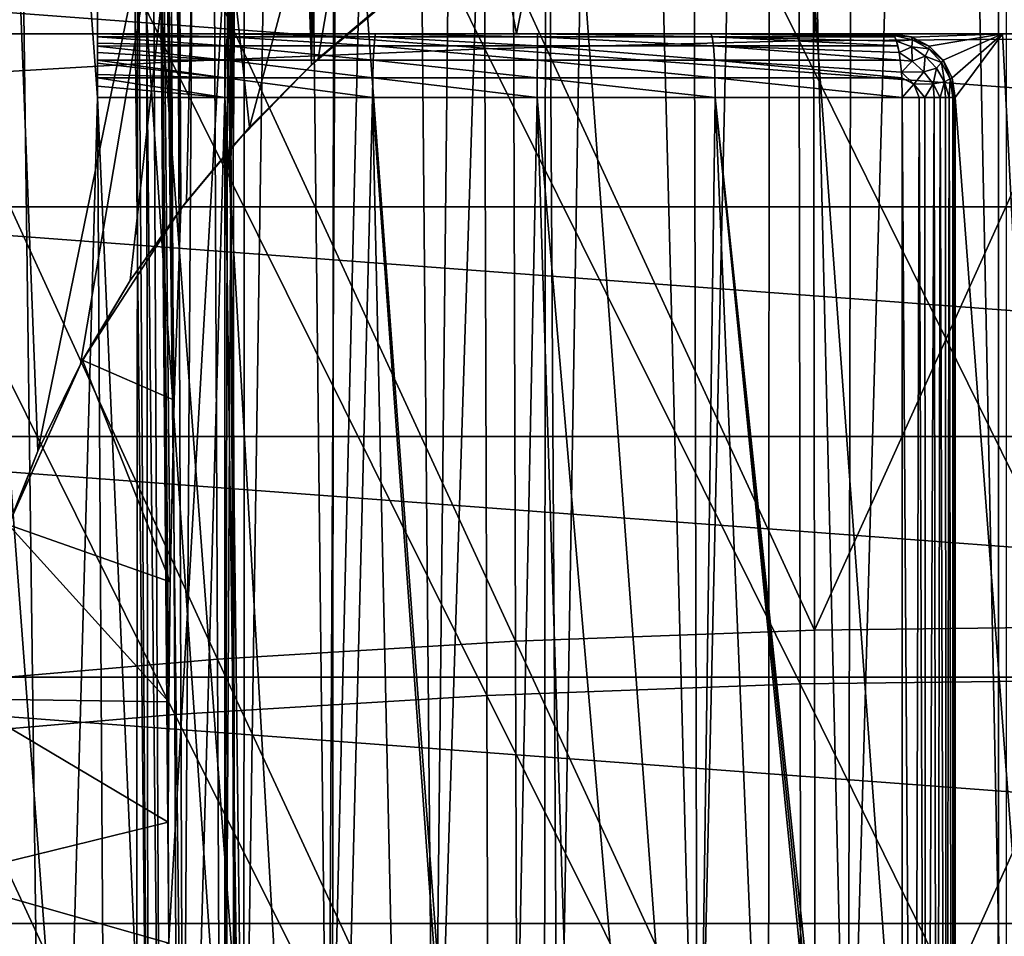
# Model space of a CAD drawing. Header units: metres. Extents: x -109 to 109, y -63 to 140.
# Tile 201 of 480: x -9 to -1, y -18 to -11. Entities that reach past the tile are written whole.
import ezdxf

# ---------------------------------------------------------------- set-up
doc = ezdxf.new("R2010")
doc.units = ezdxf.units.M
doc.layers.add('solid_502308_SW0001', color=7, linetype='CONTINUOUS')

msp = doc.modelspace()

# ---------------------------------------------------------------- linework, layer by layer
at = {"layer": 'solid_502308_SW0001'}
for points in [[(-7.507988, -21, 1.101792), (-7.630814, 4.644084, 0.65533), (-7.779981, 4.644084, 1.328179)], [(-7.603352, -21, 1.644919), (-7.507988, -21, 1.101792), (-7.779981, 4.644084, 1.328179)], [(-7.603352, -21, 3.755081), (-7.779981, 4.644084, 4.071821), (-7.630814, 4.644084, 4.74467)], [(-7.603352, -21, 3.755081), (-7.719307, -9.341116, 3.653336), (-7.779981, 4.644084, 4.071821)], [(-7.719311, -9.340721, 1.746668), (-7.603352, -21, 1.644919), (-7.779981, 4.644084, 1.328179)], [(-7.344524, -12.376793, 0.22147), (-7.423572, 4.644084, -0.001959), (-7.630814, 4.644084, 0.65533)], [(-7.398249, -13.881124, 0.431145), (-7.344524, -12.376793, 0.22147), (-7.630814, 4.644084, 0.65533)], [(-7.430071, -15.310068, 0.582691), (-7.398249, -13.881124, 0.431145), (-7.630814, 4.644084, 0.65533)], [(-7.440949, -16.253973, 0.652068), (-7.430071, -15.310068, 0.582691), (-7.630814, 4.644084, 0.65533)], [(-7.443793, -17.202276, 0.694005), (-7.440949, -16.253973, 0.652068), (-7.630814, 4.644084, 0.65533)], [(-7.438516, -18.155081, 0.706405), (-7.443793, -17.202276, 0.694005), (-7.630814, 4.644084, 0.65533)], [(-7.507988, -21, 1.101792), (-7.438516, -18.155081, 0.706405), (-7.630814, 4.644084, 0.65533)], [(-7.326227, -21, 4.991398), (-7.630814, 4.644084, 4.74467), (-7.423572, 4.644084, 5.401959)], [(-7.326227, -21, 4.991398), (-7.603352, -21, 3.755081), (-7.630814, 4.644084, 4.74467)], [(-6.931689, -11.875117, -0.778929), (-7.159832, 4.644084, -0.638684), (-7.423572, 4.644084, -0.001959)], [(-7.344524, -12.376793, 0.22147), (-6.931689, -11.875117, -0.778929), (-7.423572, 4.644084, -0.001959)], [(-7.326227, -21, 4.991398), (-7.423572, 4.644084, 5.401959), (-7.159832, 4.644084, 6.038684)], [(-6.849507, -21, 6.165305), (-7.326227, -21, 4.991398), (-7.159832, 4.644084, 6.038684)], [(-6.931689, -11.875117, -0.778929), (-6.841601, 4.644084, -1.25), (-7.159832, 4.644084, -0.638684)], [(-6.849507, -21, 6.165305), (-7.159832, 4.644084, 6.038684), (-6.841601, 4.644084, 6.65)], [(-6.931689, -11.875117, -0.778929), (-6.31713, -11.243051, -1.809123), (-6.841601, 4.644084, -1.25)], [(-6.849507, -21, 6.165305), (-6.841601, 4.644084, 6.65), (-6.471301, 4.644084, 7.231254)], [(-6.186183, -21, 7.244803), (-6.849507, -21, 6.165305), (-6.471301, 4.644084, 7.231254)], [(-6.31713, -11.243051, -1.809123), (-6.471301, 4.644084, -1.831254), (-6.841601, 4.644084, -1.25)], [(-6.31713, -11.243051, -1.809123), (-6.051751, 4.644084, -2.378022), (-6.471301, 4.644084, -1.831254)], [(-6.186183, -21, 7.244803), (-6.471301, 4.644084, 7.231254), (-6.051751, 4.644084, 7.778022)], [(-6.31713, -11.243051, -1.809123), (-5.534877, -10.588682, -2.748965), (-6.051751, 4.644084, -2.378022)], [(-6.186183, -21, 7.244803), (-6.051751, 4.644084, 7.778022), (-5.586143, 4.644084, 8.286143)], [(-5.354335, -21, 8.200479), (-6.186183, -21, 7.244803), (-5.586143, 4.644084, 8.286143)], [(-5.354335, -21, 8.200479), (-5.586143, 4.644084, 8.286143), (-5.078022, 4.644084, 8.751751)], [(-5.354335, -21, 8.200479), (-5.078022, 4.644084, 8.751751), (-4.531254, 4.644084, 9.171301)], [(-4.376611, -21, 9.006297), (-5.354335, -21, 8.200479), (-4.531254, 4.644084, 9.171301)], [(-4.376611, -21, 9.006297), (-4.531254, 4.644084, 9.171301), (-3.95, 4.644084, 9.5416)], [(-3.279645, -21, 9.640318), (-4.376611, -21, 9.006297), (-3.95, 4.644084, 9.5416)], [(-3.279645, -21, 9.640318), (-3.95, 4.644084, 9.5416), (-3.338684, 4.644084, 9.859832)], [(-3.279645, -21, 9.640318), (-3.338684, 4.644084, 9.859832), (-2.701959, 4.644084, 10.123571)], [(-2.09333, -21, 10.08526), (-3.279645, -21, 9.640318), (-2.701959, 4.644084, 10.123571)], [(-2.09333, -21, 10.08526), (-2.701959, 4.644084, 10.123571), (-2.04467, 4.644084, 10.330814)], [(-2.09333, -21, 10.08526), (-2.04467, 4.644084, 10.330814), (-1.371821, 4.644084, 10.479981)], [(-0.85, -21, 10.329001), (-2.09333, -21, 10.08526), (-1.371821, 4.644084, 10.479981)], [(-0.85, -9.277573, 10.431926), (-0.85, -21, 10.329001), (-1.371821, 4.644084, 10.479981)], [(-6.999993, 2.5, 2.7), (-6.999983, -21, 2.7), (-6.920029, -21, 1.644919)], [(-6.999993, 2.5, 2.7), (-6.948201, 2.5, 3.55), (-6.999983, -21, 2.7)], [(-6.934866, -9.267901, 1.747303), (-6.999993, 2.5, 2.7), (-6.920029, -21, 1.644919)], [(-6.934866, -9.267901, 3.652697), (-6.999983, -21, 2.7), (-6.948201, 2.5, 3.55)], [(-9.361381, -11, 13.378528), (-6.74241, 0, 14.022077), (-10.918035, 0, 13.236396)], [(-9.361381, -11, 13.378528), (-4.703983, -11, 14.075018), (-6.74241, 0, 14.022077)], [(-4.703983, -11, 14.075018), (-2.513136, 0, 14.433888), (-6.74241, 0, 14.022077)], [(-4.703983, -11, 14.075018), (-2.355263, -11, 14.249694), (-2.513136, 0, 14.433888)], [(0, -11, 14.307994), (0, 0, 14.5), (-2.513136, 0, 14.433888)], [(-2.355263, -11, 14.249694), (0, -11, 14.307994), (-2.513136, 0, 14.433888)], [(-12.51015, -11, 11.078399), (-8, -2, 11.949144), (-8, -6.495776, 12.028833)], [(-12.45456, -2, 10.930849), (-8, -2, 11.949144), (-12.51015, -11, 11.078399)], [(-8.696675, -2, 7.636373), (-8.806901, -25.5, 7.436927), (-8.389682, -25.5, 8.141802)], [(-8.696675, -2, 7.636373), (-8, -11.5, 8.7), (-8, -2, 8.7)], [(-8.696675, -2, 7.636373), (-8.389682, -25.5, 8.141802), (-8, -11.5, 8.7)], [(-8, -2, 11.949144), (-8, -11.346149, 8.74039), (-8, -11.320964, 8.755072)], [(-8, -6.495776, 12.028833), (-8, -2, 11.949144), (-8, -11.320964, 8.755072)], [(-8, -2, 11.949144), (-8, -11.411397, 8.713194), (-8, -11.346149, 8.74039)], [(-8, -2, 8.7), (-8, -11.5, 8.7), (-8, -11.411397, 8.713194)], [(-8, -2, 11.949144), (-8, -2, 8.7), (-8, -11.411397, 8.713194)], [(-0.913269, -30.316187, -15.98662), (-0.908882, -5.683489, -16.41674), (-2.712468, -5.951555, -16.346176)], [(0.913497, -30.31617, -15.986616), (-0.908882, -5.683489, -16.41674), (-0.913269, -30.316187, -15.98662)], [(0.913497, -30.31617, -15.986616), (0.90927, -5.683518, -16.416733), (-0.908882, -5.683489, -16.41674)], [(-2.724429, -30.045746, -15.924313), (-2.712468, -5.951555, -16.346176), (-4.473122, -6.488542, -16.208929)], [(-0.913269, -30.316187, -15.98662), (-2.712468, -5.951555, -16.346176), (-2.724429, -30.045746, -15.924313)], [(-4.953304, -11.117438, 16.45079), (-4.969616, -6.03067, 16.450405), (-7.440337, -6.085798, 16.139524)], [(-2.479224, -11.055969, 16.637585), (-2.487625, -5.997593, 16.637478), (-4.969616, -6.03067, 16.450405)], [(-4.953304, -11.117438, 16.45079), (-2.479224, -11.055969, 16.637585), (-4.969616, -6.03067, 16.450405)], [(0, -11.03548, 16.700001), (0, -5.986567, 16.700001), (-2.487625, -5.997593, 16.637478)], [(-2.479224, -11.055969, 16.637585), (0, -11.03548, 16.700001), (-2.487625, -5.997593, 16.637478)], [(-7.417092, -11.219886, 16.140299), (-7.440337, -6.085798, 16.139524), (-9.894154, -6.162977, 15.705582)], [(-7.417092, -11.219886, 16.140299), (-4.953304, -11.117438, 16.45079), (-7.440337, -6.085798, 16.139524)], [(-9.865445, -11.363314, 15.706785), (-7.417092, -11.219886, 16.140299), (-9.894154, -6.162977, 15.705582)], [(-12.51015, -11, 11.078399), (-8, -6.495776, 12.028833), (-8, -11, 12.108668)], [(-8, -6.495776, 12.028833), (-8, -11, 9.500735), (-8, -11, 12.108668)], [(-8, -6.495776, 12.028833), (-8, -11.021298, 9.274973), (-8, -11, 9.500735)], [(-8, -6.495776, 12.028833), (-8, -11.024373, 9.259676), (-8, -11.021298, 9.274973)], [(-8, -6.495776, 12.028833), (-8, -11.074377, 9.088147), (-8, -11.024373, 9.259676)], [(-8, -6.495776, 12.028833), (-8, -11.095986, 9.036482), (-8, -11.074377, 9.088147)], [(-8, -6.495776, 12.028833), (-8, -11.146629, 8.940795), (-8, -11.095986, 9.036482)], [(-8, -6.495776, 12.028833), (-8, -11.206609, 8.857303), (-8, -11.146629, 8.940795)], [(-8, -6.495776, 12.028833), (-8, -11.230813, 8.830133), (-8, -11.206609, 8.857303)], [(-8, -6.495776, 12.028833), (-8, -11.320964, 8.755072), (-8, -11.230813, 8.830133)], [(-4.489847, -29.504946, -15.80399), (-4.473122, -6.488542, -16.208929), (-6.142124, -7.285673, -16.015341)], [(-2.724429, -30.045746, -15.924313), (-4.473122, -6.488542, -16.208929), (-4.489847, -29.504946, -15.80399)], [(-6.805482, -11.735186, -7.3), (-7.20026, -8.089471, -7.3), (-5.561318, -7.085154, -7.3)], [(-6.264814, -11.194517, -7.3), (-6.805482, -11.735186, -7.3), (-5.561318, -7.085154, -7.3)], [(-5.681377, -10.700386, -7.3), (-6.264814, -11.194517, -7.3), (-5.561318, -7.085154, -7.3)], [(-6.160448, -28.703802, -15.636256), (-6.142124, -7.285673, -16.015341), (-7.682878, -8.330673, -15.780015)], [(-4.489847, -29.504946, -15.80399), (-6.142124, -7.285673, -16.015341), (-6.160448, -28.703802, -15.636256)], [(-8.470896, -14.284338, -7.3), (-8.662058, -9.337942, -7.3), (-7.20026, -8.089471, -7.3)], [(-8.135156, -13.597559, -7.3), (-8.470896, -14.284338, -7.3), (-7.20026, -8.089471, -7.3)], [(-7.743843, -12.940828, -7.3), (-8.135156, -13.597559, -7.3), (-7.20026, -8.089471, -7.3)], [(-7.299614, -12.318623, -7.3), (-7.743843, -12.940828, -7.3), (-7.20026, -8.089471, -7.3)], [(-6.805482, -11.735186, -7.3), (-7.299614, -12.318623, -7.3), (-7.20026, -8.089471, -7.3)], [(-7.699618, -27.656002, -15.435888), (-7.682878, -8.330673, -15.780015), (-9.054693, -9.601486, -15.522424)], [(-6.160448, -28.703802, -15.636256), (-7.682878, -8.330673, -15.780015), (-7.699618, -27.656002, -15.435888)], [(-6.934866, -9.267901, 1.747303), (-6.920029, -21, 1.644919), (-7.719311, -9.340721, 1.746668)], [(-6.934866, -9.267901, 3.652697), (-7.719307, -9.341116, 3.653336), (-7.603352, -21, 3.755081)], [(-6.934866, -9.267901, 3.652697), (-7.603352, -21, 3.755081), (-6.920029, -21, 3.755081)], [(-6.934866, -9.267901, 3.652697), (-6.920029, -21, 3.755081), (-6.999983, -21, 2.7)], [(-8.470896, -14.284338, -7.3), (-8.74878, -14.99649, -7.3), (-8.662058, -9.337942, -7.3)], [(-6.920029, -21, 1.644919), (-7.603352, -21, 1.644919), (-7.719311, -9.340721, 1.746668)], [(-7.699618, -27.656002, -15.435888), (-9.054693, -9.601486, -15.522424), (-9.066953, -26.385277, -15.222122)], [(-2.357677, -15.69178, 14.841166), (-4.727813, -10.549526, 14.664584), (-2.36628, -10.492733, 14.841049)], [(-2.357677, -15.69178, 14.841166), (-2.36628, -10.492733, 14.841049), (0, -10.473821, 14.9)], [(0, -15.663322, 14.9), (-2.357677, -15.69178, 14.841166), (0, -10.473821, 14.9)], [(-4.71113, -15.777206, 14.664999), (-7.079849, -10.644281, 14.37119), (-4.727813, -10.549526, 14.664584)], [(-5.681377, -10.700386, -7.3), (-5.534877, -10.588682, -2.748965), (-6.31713, -11.243051, -1.809123)], [(-2.357677, -15.69178, 14.841166), (-4.71113, -15.777206, 14.664999), (-4.727813, -10.549526, 14.664584)], [(-11.712649, -12.359645, -27.35), (-10.741099, -10.676832, -27.35), (11.712649, -12.359645, -27.35)], [(-10.741099, -10.676832, -27.35), (10.741099, -10.676832, -27.35), (11.712649, -12.359645, -27.35)], [(-7.056131, -15.919685, 14.371995), (-9.417642, -10.777082, 13.961448), (-7.079849, -10.644281, 14.37119)], [(-4.71113, -15.777206, 14.664999), (-7.056131, -15.919685, 14.371995), (-7.079849, -10.644281, 14.37119)], [(-5.681377, -10.700386, -7.3), (-6.31713, -11.243051, -1.809123), (-6.264814, -11.194517, -7.3)], [(-7.056131, -15.919685, 14.371995), (-9.388455, -16.119301, 13.962654), (-9.417642, -10.777082, 13.961448)], [(-8, -11, 12.108668), (-13.928113, -11, 12.225027), (-18.357611, -11, 10.626278)], [(-12.51015, -11, 11.078399), (-8, -11, 12.108668), (-18.357611, -11, 10.626278)], [(-1.75, -11, 13.053129), (-9.361381, -11, 13.378528), (-13.928113, -11, 12.225027)], [(-4.538047, -11, 12.168685), (-13.928113, -11, 12.225027), (-8, -11, 12.108668)], [(-3.174347, -11, 12.708646), (-1.75, -11, 13.053129), (-13.928113, -11, 12.225027)], [(-3.174347, -11, 12.708646), (-13.928113, -11, 12.225027), (-4.538047, -11, 12.168685)], [(-1.75, -11, 13.614226), (-4.703983, -11, 14.075018), (-9.361381, -11, 13.378528)], [(-1.75, -11, 13.614226), (-9.361381, -11, 13.378528), (-1.75, -11, 13.053129)], [(-6.975183, -11, 10.54833), (-8, -11, 12.108668), (-8, -11, 9.500735)], [(-5.813527, -11, 11.443727), (-8, -11, 12.108668), (-6.975183, -11, 10.54833)], [(-4.538047, -11, 12.168685), (-8, -11, 12.108668), (-5.813527, -11, 11.443727)], [(-6.980851, -11.024326, 10.335849), (-8, -11, 9.500735), (-8, -11.021298, 9.274973)], [(-6.980851, -11.024326, 10.335849), (-6.975183, -11, 10.54833), (-8, -11, 9.500735)], [(-6.980851, -11.024326, 10.335849), (-5.818889, -11.024326, 11.254473), (-6.975183, -11, 10.54833)], [(-5.818889, -11.024326, 11.254473), (-5.813527, -11, 11.443727), (-6.975183, -11, 10.54833)], [(-5.818889, -11.024326, 11.254473), (-4.537655, -11.024326, 11.99775), (-5.813527, -11, 11.443727)], [(-4.537655, -11.024326, 11.99775), (-4.538047, -11, 12.168685), (-5.813527, -11, 11.443727)], [(-1.75, -11, 14.175323), (-2.355263, -11, 14.249694), (-4.703983, -11, 14.075018)], [(-1.75, -11, 13.614226), (-1.75, -11, 14.175323), (-4.703983, -11, 14.075018)], [(-3.16341, -11.024326, 12.550447), (-3.174347, -11, 12.708646), (-4.538047, -11, 12.168685)], [(-4.537655, -11.024326, 11.99775), (-3.16341, -11.024326, 12.550447), (-4.538047, -11, 12.168685)], [(-1.731518, -11.012469, 12.94372), (-1.75, -11, 13.053129), (-3.174347, -11, 12.708646)], [(-1.724282, -11.024326, 12.901241), (-1.731518, -11.012469, 12.94372), (-3.174347, -11, 12.708646)], [(-3.16341, -11.024326, 12.550447), (-1.724282, -11.024326, 12.901241), (-3.174347, -11, 12.708646)], [(-0.877511, -11, 14.274777), (0, -11, 14.307994), (-2.355263, -11, 14.249694)], [(-0.877511, -11, 14.274777), (-2.355263, -11, 14.249694), (-1.75, -11, 14.175323)], [(-0.877511, -11, 14.274777), (-1.75, -11, 14.175323), (-1.594839, -11.024684, 14.197914)], [(-1.595492, -11.024471, 13.05314), (-1.594839, -11.024684, 14.197914), (-1.75, -11, 14.175323)], [(-1.75, -11, 13.614226), (-1.595492, -11.024471, 13.05314), (-1.75, -11, 14.175323)], [(-1.75, -11, 13.614226), (-1.75, -11, 13.053129), (-1.595492, -11.024471, 13.05314)], [(-1.731518, -11.012469, 12.94372), (-1.595492, -11.024471, 13.05314), (-1.75, -11, 13.053129)], [(-0.877511, -11, 14.274777), (-1.594839, -11.024684, 14.197914), (-1.455295, -11.096083, 14.216405)], [(-0.877511, -11, 14.274777), (-1.455295, -11.096083, 14.216405), (-1.345053, -11.206712, 14.229803)], [(-0.877511, -11, 14.274777), (-1.345053, -11.206712, 14.229803), (-1.274325, -11.345944, 14.237836)], [(-0.877511, -11, 14.274777), (-1.274325, -11.345944, 14.237836), (-1.25, -11.5, 14.240496)], [(-0.877511, -11, 14.274777), (-1.25, -11.5, 14.240496), (0, -28, 14.307987)], [(-0.877511, -11, 14.274777), (0, -28, 14.307987), (0, -11, 14.307994)], [(-6.980851, -11.024326, 10.335849), (-8, -11.021298, 9.274973), (-8, -11.024373, 9.259676)], [(-6.986745, -11.095307, 10.140108), (-6.980851, -11.024326, 10.335849), (-8, -11.024373, 9.259676)], [(-6.986745, -11.095307, 10.140108), (-8, -11.024373, 9.259676), (-8, -11.074377, 9.088147)], [(-6.986745, -11.095307, 10.140108), (-8, -11.074377, 9.088147), (-8, -11.095986, 9.036482)], [(-5.8247, -11.095307, 11.081091), (-6.980851, -11.024326, 10.335849), (-6.986745, -11.095307, 10.140108)], [(-5.8247, -11.095307, 11.081091), (-5.818889, -11.024326, 11.254473), (-6.980851, -11.024326, 10.335849)], [(-4.53764, -11.095307, 11.84219), (-5.818889, -11.024326, 11.254473), (-5.8247, -11.095307, 11.081091)], [(-4.53764, -11.095307, 11.84219), (-4.537655, -11.024326, 11.99775), (-5.818889, -11.024326, 11.254473)], [(-2.47082, -16.114351, 16.637691), (-2.479224, -11.055969, 16.637585), (-4.953304, -11.117438, 16.45079)], [(-3.153188, -11.095307, 12.40707), (-3.16341, -11.024326, 12.550447), (-4.537655, -11.024326, 11.99775)], [(-3.153188, -11.095307, 12.40707), (-4.537655, -11.024326, 11.99775), (-4.53764, -11.095307, 11.84219)], [(-1.71143, -11.056622, 12.825263), (-1.724282, -11.024326, 12.901241), (-3.16341, -11.024326, 12.550447)], [(-1.701039, -11.095298, 12.763625), (-3.16341, -11.024326, 12.550447), (-3.153188, -11.095307, 12.40707)], [(-1.71143, -11.056622, 12.825263), (-3.16341, -11.024326, 12.550447), (-1.701039, -11.095298, 12.763625)], [(0, -16.084391, 16.700001), (0, -11.03548, 16.700001), (-2.479224, -11.055969, 16.637585)], [(-2.47082, -16.114351, 16.637691), (0, -16.084391, 16.700001), (-2.479224, -11.055969, 16.637585)], [(-1.585727, -11.046062, 12.922931), (-1.595492, -11.024471, 13.05314), (-1.731518, -11.012469, 12.94372)], [(-1.71143, -11.056622, 12.825263), (-1.731518, -11.012469, 12.94372), (-1.724282, -11.024326, 12.901241)], [(-1.585727, -11.046062, 12.922931), (-1.731518, -11.012469, 12.94372), (-1.71143, -11.056622, 12.825263)], [(-1.585727, -11.046062, 12.922931), (-1.71143, -11.056622, 12.825263), (-1.591269, -11.102161, 12.795208)], [(-1.71143, -11.056622, 12.825263), (-1.701039, -11.095298, 12.763625), (-1.69087, -11.147701, 12.703298)], [(-1.591269, -11.102161, 12.795208), (-1.71143, -11.056622, 12.825263), (-1.69087, -11.147701, 12.703298)], [(-1.595492, -11.024471, 13.05314), (-1.456107, -11.095491, 13.05314), (-1.594839, -11.024684, 14.197914)], [(-1.585727, -11.046062, 12.922931), (-1.456107, -11.095491, 13.05314), (-1.595492, -11.024471, 13.05314)], [(-1.456107, -11.095491, 13.05314), (-1.455295, -11.096083, 14.216405), (-1.594839, -11.024684, 14.197914)], [(-1.458786, -11.119016, 12.91156), (-1.585727, -11.046062, 12.922931), (-1.591269, -11.102161, 12.795208)], [(-1.458786, -11.119016, 12.91156), (-1.456107, -11.095491, 13.05314), (-1.585727, -11.046062, 12.922931)], [(-6.986745, -11.095307, 10.140108), (-8, -11.095986, 9.036482), (-6.992556, -11.20598, 9.981825)], [(-6.992556, -11.20598, 9.981825), (-8, -11.095986, 9.036482), (-8, -11.146629, 8.940795)], [(-6.992556, -11.20598, 9.981825), (-8, -11.146629, 8.940795), (-8, -11.206609, 8.857303)], [(-4.936986, -16.204233, 16.451178), (-4.953304, -11.117438, 16.45079), (-7.417092, -11.219886, 16.140299)], [(-6.986745, -11.095307, 10.140108), (-6.992556, -11.20598, 9.981825), (-5.830619, -11.20598, 10.941644)], [(-5.8247, -11.095307, 11.081091), (-6.986745, -11.095307, 10.140108), (-5.830619, -11.20598, 10.941644)], [(-5.8247, -11.095307, 11.081091), (-5.830619, -11.20598, 10.941644), (-4.538745, -11.20598, 11.717793)], [(-4.53764, -11.095307, 11.84219), (-5.8247, -11.095307, 11.081091), (-4.538745, -11.20598, 11.717793)], [(-4.936986, -16.204233, 16.451178), (-2.47082, -16.114351, 16.637691), (-4.953304, -11.117438, 16.45079)], [(-4.53764, -11.095307, 11.84219), (-4.538745, -11.20598, 11.717793), (-3.145723, -11.20598, 12.292978)], [(-3.153188, -11.095307, 12.40707), (-4.53764, -11.095307, 11.84219), (-3.145723, -11.20598, 12.292978)], [(-1.701039, -11.095298, 12.763625), (-3.153188, -11.095307, 12.40707), (-1.69087, -11.147701, 12.703298)], [(-3.153188, -11.095307, 12.40707), (-3.145723, -11.20598, 12.292978), (-1.682623, -11.205983, 12.654373)], [(-3.153188, -11.095307, 12.40707), (-1.682623, -11.205983, 12.654373), (-1.69087, -11.147701, 12.703298)], [(-1.591269, -11.102161, 12.795208), (-1.69087, -11.147701, 12.703298), (-1.588095, -11.213509, 12.676696)], [(-1.588095, -11.213509, 12.676696), (-1.69087, -11.147701, 12.703298), (-1.682623, -11.205983, 12.654373)], [(-1.486094, -11.174729, 12.780097), (-1.591269, -11.102161, 12.795208), (-1.588095, -11.213509, 12.676696)], [(-1.458786, -11.119016, 12.91156), (-1.591269, -11.102161, 12.795208), (-1.486094, -11.174729, 12.780097)], [(-1.356965, -11.224833, 12.912402), (-1.458786, -11.119016, 12.91156), (-1.486094, -11.174729, 12.780097)], [(-1.458786, -11.119016, 12.91156), (-1.345492, -11.206107, 13.05314), (-1.456107, -11.095491, 13.05314)], [(-1.356965, -11.224833, 12.912402), (-1.345492, -11.206107, 13.05314), (-1.458786, -11.119016, 12.91156)], [(-1.456107, -11.095491, 13.05314), (-1.345492, -11.206107, 13.05314), (-1.455295, -11.096083, 14.216405)], [(-1.345492, -11.206107, 13.05314), (-1.345053, -11.206712, 14.229803), (-1.455295, -11.096083, 14.216405)], [(-7.39384, -16.354034, 16.141073), (-7.417092, -11.219886, 16.140299), (-9.865445, -11.363314, 15.706785)], [(-6.992556, -11.20598, 9.981825), (-8, -11.206609, 8.857303), (-6.996722, -11.345491, 9.878852)], [(-6.996722, -11.345491, 9.878852), (-8, -11.206609, 8.857303), (-8, -11.230813, 8.830133)], [(-6.996722, -11.345491, 9.878852), (-8, -11.230813, 8.830133), (-8, -11.320964, 8.755072)], [(-7.39384, -16.354034, 16.141073), (-4.936986, -16.204233, 16.451178), (-7.417092, -11.219886, 16.140299)], [(-6.992556, -11.20598, 9.981825), (-6.996722, -11.345491, 9.878852), (-5.834969, -11.345491, 10.851268)], [(-5.830619, -11.20598, 10.941644), (-6.992556, -11.20598, 9.981825), (-5.834969, -11.345491, 10.851268)], [(-6.264814, -11.194517, -7.3), (-6.31713, -11.243051, -1.809123), (-6.805482, -11.735186, -7.3)], [(-5.830619, -11.20598, 10.941644), (-5.834969, -11.345491, 10.851268), (-4.53994, -11.345491, 11.637504)], [(-4.538745, -11.20598, 11.717793), (-5.830619, -11.20598, 10.941644), (-4.53994, -11.345491, 11.637504)], [(-4.538745, -11.20598, 11.717793), (-4.53994, -11.345491, 11.637504), (-3.141217, -11.345491, 12.219601)], [(-3.145723, -11.20598, 12.292978), (-4.538745, -11.20598, 11.717793), (-3.141217, -11.345491, 12.219601)], [(-3.145723, -11.20598, 12.292978), (-3.141217, -11.345491, 12.219601), (-1.670779, -11.345502, 12.584253)], [(-3.145723, -11.20598, 12.292978), (-1.670779, -11.345502, 12.584253), (-1.673555, -11.300653, 12.601015)], [(-1.682623, -11.205983, 12.654373), (-3.145723, -11.20598, 12.292978), (-1.673555, -11.300653, 12.601015)], [(-1.588095, -11.213509, 12.676696), (-1.682623, -11.205983, 12.654373), (-1.673555, -11.300653, 12.601015)], [(-1.498096, -11.297495, 12.671648), (-1.588095, -11.213509, 12.676696), (-1.673555, -11.300653, 12.601015)], [(-1.486094, -11.174729, 12.780097), (-1.588095, -11.213509, 12.676696), (-1.498096, -11.297495, 12.671648)], [(-1.398396, -11.268838, 12.783069), (-1.486094, -11.174729, 12.780097), (-1.498096, -11.297495, 12.671648)], [(-1.356965, -11.224833, 12.912402), (-1.486094, -11.174729, 12.780097), (-1.398396, -11.268838, 12.783069)], [(-1.356965, -11.224833, 12.912402), (-1.398396, -11.268838, 12.783069), (-1.333983, -11.378256, 12.803925)], [(-1.289049, -11.354389, 12.925385), (-1.345492, -11.206107, 13.05314), (-1.356965, -11.224833, 12.912402)], [(-1.289049, -11.354389, 12.925385), (-1.356965, -11.224833, 12.912402), (-1.333983, -11.378256, 12.803925)], [(-1.345492, -11.206107, 13.05314), (-1.274472, -11.345491, 13.05314), (-1.345053, -11.206712, 14.229803)], [(-1.289049, -11.354389, 12.925385), (-1.274472, -11.345491, 13.05314), (-1.345492, -11.206107, 13.05314)], [(-1.274472, -11.345491, 13.05314), (-1.274325, -11.345944, 14.237836), (-1.345053, -11.206712, 14.229803)], [(-6.805482, -11.735186, -7.3), (-6.31713, -11.243051, -1.809123), (-6.931689, -11.875117, -0.778929)], [(-1.498096, -11.297495, 12.671648), (-1.673555, -11.300653, 12.601015), (-1.574725, -11.395257, 12.596732)], [(-1.574725, -11.395257, 12.596732), (-1.673555, -11.300653, 12.601015), (-1.670779, -11.345502, 12.584253)], [(-1.423391, -11.393777, 12.689762), (-1.498096, -11.297495, 12.671648), (-1.574725, -11.395257, 12.596732)], [(-1.398396, -11.268838, 12.783069), (-1.498096, -11.297495, 12.671648), (-1.423391, -11.393777, 12.689762)], [(-1.333983, -11.378256, 12.803925), (-1.398396, -11.268838, 12.783069), (-1.423391, -11.393777, 12.689762)], [(-9.836729, -16.563757, 15.707989), (-7.39384, -16.354034, 16.141073), (-9.865445, -11.363314, 15.706785)], [(-6.996722, -11.345491, 9.878852), (-8, -11.320964, 8.755072), (-8, -11.346149, 8.74039)], [(-6.996722, -11.345491, 9.878852), (-8, -11.346149, 8.74039), (-6.999488, -11.5, 9.84193)], [(-6.999488, -11.5, 9.84193), (-8, -11.346149, 8.74039), (-8, -11.411397, 8.713194)], [(-6.996722, -11.345491, 9.878852), (-6.999488, -11.5, 9.84193), (-5.837636, -11.5, 10.819237)], [(-5.834969, -11.345491, 10.851268), (-6.996722, -11.345491, 9.878852), (-5.837636, -11.5, 10.819237)], [(-5.834969, -11.345491, 10.851268), (-5.837636, -11.5, 10.819237), (-4.541224, -11.5, 11.609393)], [(-4.53994, -11.345491, 11.637504), (-5.834969, -11.345491, 10.851268), (-4.541224, -11.5, 11.609393)], [(-4.53994, -11.345491, 11.637504), (-4.541224, -11.5, 11.609393), (-3.140136, -11.5, 12.194185)], [(-3.141217, -11.345491, 12.219601), (-4.53994, -11.345491, 11.637504), (-3.140136, -11.5, 12.194185)], [(-3.141217, -11.345491, 12.219601), (-3.140136, -11.5, 12.194185), (-1.666667, -11.5, 12.560133)], [(-1.670779, -11.345502, 12.584253), (-3.141217, -11.345491, 12.219601), (-1.666667, -11.5, 12.560133)], [(-1.574725, -11.395257, 12.596732), (-1.670779, -11.345502, 12.584253), (-1.666667, -11.5, 12.560133)], [(-1.333983, -11.378256, 12.803925), (-1.423391, -11.393777, 12.689762), (-1.369372, -11.5, 12.728913)], [(-1.333983, -11.378256, 12.803925), (-1.369372, -11.5, 12.728913), (-1.325669, -11.5, 12.788671)], [(-1.289049, -11.354389, 12.925385), (-1.333983, -11.378256, 12.803925), (-1.297526, -11.5, 12.84038)], [(-1.333983, -11.378256, 12.803925), (-1.325669, -11.5, 12.788671), (-1.297526, -11.5, 12.84038)], [(-1.289049, -11.354389, 12.925385), (-1.297526, -11.5, 12.84038), (-1.269052, -11.5, 12.916432)], [(-1.289049, -11.354389, 12.925385), (-1.260955, -11.5, 12.94905), (-1.274472, -11.345491, 13.05314)], [(-1.289049, -11.354389, 12.925385), (-1.269052, -11.5, 12.916432), (-1.260955, -11.5, 12.94905)], [(-1.274472, -11.345491, 13.05314), (-1.25, -11.5, 13.05314), (-1.274325, -11.345944, 14.237836)], [(-1.274472, -11.345491, 13.05314), (-1.260955, -11.5, 12.94905), (-1.25, -11.5, 13.05314)], [(-1.274325, -11.345944, 14.237836), (-1.25, -11.5, 13.05314), (-1.25, -11.5, 14.240496)], [(-6.999488, -11.5, 9.84193), (-8, -11.411397, 8.713194), (-8, -11.5, 8.7)], [(-1.574725, -11.395257, 12.596732), (-1.666667, -11.5, 12.560133), (-1.532856, -11.5, 12.602753)], [(-1.423391, -11.393777, 12.689762), (-1.574725, -11.395257, 12.596732), (-1.490605, -11.5, 12.625689)], [(-1.574725, -11.395257, 12.596732), (-1.532856, -11.5, 12.602753), (-1.490605, -11.5, 12.625689)], [(-1.423391, -11.393777, 12.689762), (-1.490605, -11.5, 12.625689), (-1.416252, -11.5, 12.680833)], [(-1.423391, -11.393777, 12.689762), (-1.416252, -11.5, 12.680833), (-1.369372, -11.5, 12.728913)], [(-7.915948, -25.5, 8.81044), (-8, -11.5, 8.7), (-8.389682, -25.5, 8.141802)], [(-7.389357, -25.5, 9.437755), (-6.999488, -11.5, 9.84193), (-8, -11.5, 8.7)], [(-7.389357, -25.5, 9.437755), (-8, -11.5, 8.7), (-7.915948, -25.5, 8.81044)], [(-6.812942, -25.5, 10.020063), (-6.999488, -11.5, 9.84193), (-7.389357, -25.5, 9.437755)], [(-6.190969, -25.5, 10.553142), (-5.837636, -11.5, 10.819237), (-6.999488, -11.5, 9.84193)], [(-6.190969, -25.5, 10.553142), (-6.999488, -11.5, 9.84193), (-6.812942, -25.5, 10.020063)], [(-5.527427, -25.5, 11.03349), (-5.837636, -11.5, 10.819237), (-6.190969, -25.5, 10.553142)], [(-4.82665, -25.5, 11.458047), (-4.541224, -11.5, 11.609393), (-5.837636, -11.5, 10.819237)], [(-4.82665, -25.5, 11.458047), (-5.837636, -11.5, 10.819237), (-5.527427, -25.5, 11.03349)], [(-4.093741, -25.5, 11.82365), (-4.541224, -11.5, 11.609393), (-4.82665, -25.5, 11.458047)], [(-3.332989, -25.5, 12.12821), (-3.140136, -11.5, 12.194185), (-4.541224, -11.5, 11.609393)], [(-3.332989, -25.5, 12.12821), (-4.541224, -11.5, 11.609393), (-4.093741, -25.5, 11.82365)], [(-2.550195, -25.5, 12.369358), (-3.140136, -11.5, 12.194185), (-3.332989, -25.5, 12.12821)], [(-3.140136, -11.5, 12.194185), (-1.666667, -25.506994, 12.560133), (-1.666667, -11.5, 12.560133)], [(-1.708164, -25.501753, 12.553029), (-1.666667, -25.506994, 12.560133), (-3.140136, -11.5, 12.194185)], [(-1.708164, -25.501753, 12.553029), (-3.140136, -11.5, 12.194185), (-1.75, -25.5, 12.545684)], [(-2.550195, -25.5, 12.369358), (-1.75, -25.5, 12.545684), (-3.140136, -11.5, 12.194185)], [(-1.666667, -11.5, 12.560133), (-1.666667, -25.506994, 12.560133), (-1.573829, -25.532064, 12.585213)], [(-1.532856, -11.5, 12.602753), (-1.666667, -11.5, 12.560133), (-1.573829, -25.532064, 12.585213)], [(-1.532856, -11.5, 12.602753), (-1.573829, -25.532064, 12.585213), (-1.482121, -25.577814, 12.630946)], [(-1.490605, -11.5, 12.625689), (-1.532856, -11.5, 12.602753), (-1.482121, -25.577814, 12.630946)], [(-1.416252, -11.5, 12.680833), (-1.490605, -11.5, 12.625689), (-1.482121, -25.577814, 12.630946)], [(-1.416252, -11.5, 12.680833), (-1.482121, -25.577814, 12.630946), (-1.395684, -25.647211, 12.700351)], [(-1.369372, -11.5, 12.728913), (-1.416252, -11.5, 12.680833), (-1.395684, -25.647211, 12.700351)], [(-1.369372, -11.5, 12.728913), (-1.395684, -25.647211, 12.700351), (-1.321161, -25.742907, 12.796064)], [(-1.325669, -11.5, 12.788671), (-1.369372, -11.5, 12.728913), (-1.321161, -25.742907, 12.796064)], [(-1.297526, -11.5, 12.84038), (-1.325669, -11.5, 12.788671), (-1.321161, -25.742907, 12.796064)], [(-1.297526, -11.5, 12.84038), (-1.321161, -25.742907, 12.796064), (-1.269027, -25.86338, 12.916587)], [(-1.269052, -11.5, 12.916432), (-1.297526, -11.5, 12.84038), (-1.269027, -25.86338, 12.916587)], [(-1.260955, -11.5, 12.94905), (-1.269052, -11.5, 12.916432), (-1.269027, -25.86338, 12.916587)], [(-1.260955, -11.5, 12.94905), (-1.269027, -25.86338, 12.916587), (-1.25, -26, 13.05314)], [(-1.260955, -11.5, 12.94905), (-1.25, -26, 13.05314), (-1.25, -11.5, 13.05314)], [(-1.25, -11.5, 14.240496), (-1.25, -28, 14.240496), (0, -28, 14.307987)], [(-1.25, -11.5, 14.240496), (-1.25, -26, 13.05314), (-1.25, -28, 14.240496)], [(-1.25, -11.5, 14.240496), (-1.25, -11.5, 13.05314), (-1.25, -26, 13.05314)], [(-6.805482, -11.735186, -7.3), (-6.931689, -11.875117, -0.778929), (-7.299614, -12.318623, -7.3)], [(-7.299614, -12.318623, -7.3), (-6.931689, -11.875117, -0.778929), (-7.344524, -12.376793, 0.22147)], [(-7.299614, -12.318623, -7.3), (-7.344524, -12.376793, 0.22147), (-7.743843, -12.940828, -7.3)], [(-12.422418, -14.168156, -27.35), (-11.712649, -12.359645, -27.35), (12.422418, -14.168156, -27.35)], [(-11.712649, -12.359645, -27.35), (11.712649, -12.359645, -27.35), (12.422418, -14.168156, -27.35)], [(-8.118674, -13.567209, 0.22147), (-7.344524, -12.376793, 0.22147), (-7.398249, -13.881124, 0.431145)], [(-8.118674, -13.567209, 0.22147), (-7.743843, -12.940828, -7.3), (-7.344524, -12.376793, 0.22147)], [(-8.118674, -13.567209, 0.22147), (-8.135156, -13.597559, -7.3), (-7.743843, -12.940828, -7.3)], [(-8.118674, -13.567209, 0.22147), (-7.430071, -15.310068, 0.582691), (-8.701573, -14.862307, 0.22147)], [(-8.118674, -13.567209, 0.22147), (-8.701573, -14.862307, 0.22147), (-8.135156, -13.597559, -7.3)], [(-8.701573, -14.862307, 0.22147), (-8.470896, -14.284338, -7.3), (-8.135156, -13.597559, -7.3)], [(-8.118674, -13.567209, 0.22147), (-7.398249, -13.881124, 0.431145), (-7.430071, -15.310068, 0.582691)], [(-12.854777, -16.062344, -27.35), (-12.422418, -14.168156, -27.35), (12.854777, -16.062344, -27.35)], [(-12.422418, -14.168156, -27.35), (12.422418, -14.168156, -27.35), (12.854777, -16.062344, -27.35)], [(-8.701573, -14.862307, 0.22147), (-8.74878, -14.99649, -7.3), (-8.470896, -14.284338, -7.3)], [(-8.701573, -14.862307, 0.22147), (-7.440949, -16.253973, 0.652068), (-9.079332, -16.231323, 0.22147)], [(-8.701573, -14.862307, 0.22147), (-7.430071, -15.310068, 0.582691), (-7.440949, -16.253973, 0.652068)], [(-2.349062, -20.890835, 14.841285), (-4.71113, -15.777206, 14.664999), (-2.357677, -15.69178, 14.841166)], [(-2.349062, -20.890835, 14.841285), (-2.357677, -15.69178, 14.841166), (0, -15.663322, 14.9)], [(0, -20.852825, 14.9), (-2.349062, -20.890835, 14.841285), (0, -15.663322, 14.9)], [(-4.694423, -21.004921, 14.665416), (-7.056131, -15.919685, 14.371995), (-4.71113, -15.777206, 14.664999)], [(-2.349062, -20.890835, 14.841285), (-4.694423, -21.004921, 14.665416), (-4.71113, -15.777206, 14.664999)], [(-7.032379, -21.195166, 14.372806), (-9.388455, -16.119301, 13.962654), (-7.056131, -15.919685, 14.371995)], [(-4.694423, -21.004921, 14.665416), (-7.032379, -21.195166, 14.372806), (-7.056131, -15.919685, 14.371995)], [(-13, -18, -27.35), (-12.854777, -16.062344, -27.35), (13, -18, -27.35)], [(-12.854777, -16.062344, -27.35), (12.854777, -16.062344, -27.35), (13, -18, -27.35)], [(-7.032379, -21.195166, 14.372806), (-9.359228, -21.461653, 13.963868), (-9.388455, -16.119301, 13.962654)], [(-2.462407, -21.172741, 16.6378), (-2.47082, -16.114351, 16.637691), (-4.936986, -16.204233, 16.451178)], [(0, -21.133303, 16.700001), (0, -16.084391, 16.700001), (-2.47082, -16.114351, 16.637691)], [(-2.462407, -21.172741, 16.6378), (0, -21.133303, 16.700001), (-2.47082, -16.114351, 16.637691)], [(-9.079332, -16.231323, 0.22147), (-7.443793, -17.202276, 0.694005), (-9.243061, -17.641779, 0.22147)], [(-9.079332, -16.231323, 0.22147), (-7.440949, -16.253973, 0.652068), (-7.443793, -17.202276, 0.694005)], [(-4.92065, -21.291054, 16.451567), (-4.936986, -16.204233, 16.451178), (-7.39384, -16.354034, 16.141073)], [(-4.92065, -21.291054, 16.451567), (-2.462407, -21.172741, 16.6378), (-4.936986, -16.204233, 16.451178)], [(-7.370563, -21.488243, 16.14185), (-7.39384, -16.354034, 16.141073), (-9.836729, -16.563757, 15.707989)], [(-7.370563, -21.488243, 16.14185), (-4.92065, -21.291054, 16.451567), (-7.39384, -16.354034, 16.141073)], [(-9.807982, -21.764307, 15.709198), (-7.370563, -21.488243, 16.14185), (-9.836729, -16.563757, 15.707989)], [(-9.243061, -17.641779, 0.22147), (-7.443793, -17.202276, 0.694005), (-7.438516, -18.155081, 0.706405)], [(-9.243061, -17.641779, 0.22147), (-7.438516, -18.155081, 0.706405), (-9.188986, -19.060677, 0.22147)], [(12.854777, -19.937656, -27.35), (-13, -18, -27.35), (13, -18, -27.35)], [(12.854777, -19.937656, -27.35), (-12.854777, -19.937656, -27.35), (-13, -18, -27.35)]]:
    msp.add_3dface(points, dxfattribs=at)

doc.saveas('drawing.dxf')
